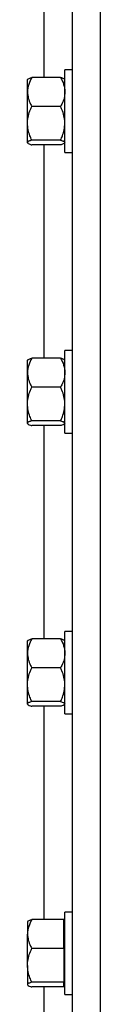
# Model space of a CAD drawing. Header units: inches. Extents: x 170 to 284, y 215 to 248.
# Tile 858 of 1056: x 226.9137 to 226.9582, y 241.639 to 242.2396. Entities that reach past the tile are written whole.
import ezdxf

# ---------------------------------------------------------------- set-up
doc = ezdxf.new("R2010")
doc.units = ezdxf.units.IN
doc.header["$LTSCALE"] = 0.25
doc.header["$MEASUREMENT"] = 0
doc.layers.add('LH TOP OF HOOD', color=7, linetype='Continuous')

msp = doc.modelspace()

# ---------------------------------------------------------------- linework, layer by layer
at = {"layer": 'LH TOP OF HOOD'}
for p, q in [((226.94105, 239.82111), (226.94105, 244.14469)), ((226.95817, 239.82111), (226.95817, 244.03279)), ((226.92392, 242.2043), (226.92392, 242.33442)), ((226.93389, 242.2043), (226.91625, 242.2043)), ((226.94105, 242.20891), (226.93646, 242.20891)), ((226.93646, 242.15861), (226.93646, 242.20891)), ((226.91388, 242.20324), (226.91369, 242.20302)), ((226.91369, 242.19548), (226.91369, 242.20302)), ((226.93646, 242.20302), (226.93626, 242.20324)), ((226.91369, 242.17638), (226.91369, 242.19548)), ((226.93389, 242.18665), (226.91625, 242.18665)), ((226.91369, 242.16466), (226.91369, 242.17638)), ((226.91369, 242.1645), (226.91369, 242.16466)), ((226.91369, 242.1645), (226.91388, 242.16428)), ((226.93389, 242.16611), (226.91625, 242.16611)), ((226.93389, 242.16322), (226.91625, 242.16322)), ((226.92392, 242.0331), (226.92392, 242.16322)), ((226.93626, 242.16428), (226.93646, 242.1645)), ((226.93646, 242.15861), (226.94105, 242.15861)), ((226.94105, 242.0377), (226.93646, 242.0377)), ((226.93646, 241.9874), (226.93646, 242.0377)), ((226.91388, 242.03204), (226.91369, 242.03182)), ((226.91369, 242.02427), (226.91369, 242.03182)), ((226.93389, 242.0331), (226.91625, 242.0331)), ((226.93646, 242.03182), (226.93626, 242.03204)), ((226.91369, 242.00518), (226.91369, 242.02427)), ((226.93389, 242.01545), (226.91625, 242.01545)), ((226.91369, 241.99346), (226.91369, 242.00518)), ((226.93389, 241.9949), (226.91625, 241.9949)), ((226.91369, 241.99329), (226.91369, 241.99346)), ((226.91369, 241.99329), (226.91388, 241.99307)), ((226.93389, 241.99201), (226.91625, 241.99201)), ((226.92392, 241.86189), (226.92392, 241.99201)), ((226.93626, 241.99307), (226.93646, 241.99329)), ((226.93646, 241.9874), (226.94105, 241.9874)), ((226.93389, 241.86189), (226.91625, 241.86189)), ((226.94105, 241.8665), (226.93646, 241.8665)), ((226.93646, 241.8162), (226.93646, 241.8665)), ((226.91388, 241.86083), (226.91369, 241.86061)), ((226.91369, 241.85307), (226.91369, 241.86061)), ((226.93646, 241.86061), (226.93626, 241.86083)), ((226.91369, 241.83397), (226.91369, 241.85307)), ((226.93389, 241.84424), (226.91625, 241.84424)), ((226.91369, 241.82225), (226.91369, 241.83397)), ((226.91369, 241.82209), (226.91369, 241.82225)), ((226.91369, 241.82209), (226.91388, 241.82186)), ((226.93389, 241.8237), (226.91625, 241.8237)), ((226.93389, 241.8208), (226.91625, 241.8208)), ((226.92392, 241.69069), (226.92392, 241.8208)), ((226.93626, 241.82186), (226.93646, 241.82209)), ((226.93646, 241.8162), (226.94105, 241.8162)), ((226.94105, 241.69529), (226.93646, 241.69529)), ((226.93646, 241.64499), (226.93646, 241.69529)), ((226.91388, 241.68963), (226.91369, 241.6894)), ((226.91369, 241.6894), (226.91369, 241.68186)), ((226.93591, 241.69069), (226.91625, 241.69069)), ((226.93591, 241.68186), (226.93591, 241.69069)), ((226.93646, 241.6894), (226.93591, 241.6894)), ((226.91369, 241.66276), (226.91369, 241.68186)), ((226.93591, 241.67304), (226.93591, 241.68186)), ((226.93591, 241.67304), (226.91625, 241.67304)), ((226.93591, 241.67304), (226.93591, 241.66276)), ((226.91369, 241.66276), (226.91369, 241.65105)), ((226.93591, 241.66276), (226.93591, 241.65249)), ((226.93591, 241.65249), (226.91625, 241.65249)), ((226.93591, 241.65105), (226.93591, 241.65249)), ((226.91369, 241.65105), (226.91369, 241.65088)), ((226.91369, 241.65088), (226.91388, 241.65066)), ((226.93591, 241.6496), (226.91625, 241.6496)), ((226.92392, 241.51948), (226.92392, 241.6496)), ((226.93591, 241.6496), (226.93591, 241.65105)), ((226.93591, 241.65088), (226.93646, 241.65088)), ((226.93646, 241.64499), (226.94105, 241.64499))]:
    msp.add_line(p, q, dxfattribs=at)
for points, knots in [([(226.91625, 242.2043), (226.91558, 242.20293), (226.91421, 242.20014), (226.91369, 242.19709), (226.91369, 242.19552), (226.91369, 242.19548)], [0, 0, 0, 0, 0.484341, 0.986328, 1, 1, 1, 1]), ([(226.91395, 242.20319), (226.914, 242.20328), (226.91418, 242.20358), (226.91514, 242.20395), (226.916, 242.20423), (226.91625, 242.2043)], [0, 0, 0, 0, 0.237471, 0.77815, 1, 1, 1, 1]), ([(226.93389, 242.2043), (226.93456, 242.20293), (226.93594, 242.20014), (226.93645, 242.19709), (226.93646, 242.19552), (226.93646, 242.19548)], [0, 0, 0, 0, 0.484341, 0.986328, 1, 1, 1, 1]), ([(226.9362, 242.20319), (226.93614, 242.20328), (226.93597, 242.20358), (226.935, 242.20395), (226.93414, 242.20423), (226.93389, 242.2043)], [0, 0, 0, 0, 0.2374712, 0.7781502, 1, 1, 1, 1]), ([(226.91369, 242.19548), (226.91378, 242.19424), (226.91398, 242.19173), (226.91513, 242.18881), (226.916, 242.18714), (226.91625, 242.18665)], [0, 0, 0, 0, 0.406291, 0.827266, 1, 1, 1, 1]), ([(226.93646, 242.19548), (226.93636, 242.19424), (226.93616, 242.19173), (226.93501, 242.18881), (226.93414, 242.18714), (226.93389, 242.18665)], [0, 0, 0, 0, 0.406291, 0.827266, 1, 1, 1, 1]), ([(226.91369, 242.17638), (226.91369, 242.17662), (226.91371, 242.17816), (226.91413, 242.18103), (226.91516, 242.1842), (226.91598, 242.18605), (226.91625, 242.18665)], [0, 0, 0, 0, 0.066532, 0.435283, 0.814551, 1, 1, 1, 1]), ([(226.93646, 242.17638), (226.93645, 242.17662), (226.93644, 242.17816), (226.93601, 242.18103), (226.93499, 242.1842), (226.93416, 242.18605), (226.93389, 242.18665)], [0, 0, 0, 0, 0.066532, 0.435283, 0.814551, 1, 1, 1, 1]), ([(226.91625, 242.16611), (226.91587, 242.16698), (226.91497, 242.16904), (226.91393, 242.17247), (226.91377, 242.17507), (226.91369, 242.17638)], [0, 0, 0, 0, 0.2654599, 0.6280765, 1, 1, 1, 1]), ([(226.93389, 242.16611), (226.93427, 242.16698), (226.93517, 242.16904), (226.93621, 242.17247), (226.93638, 242.17507), (226.93646, 242.17638)], [0, 0, 0, 0, 0.26546, 0.628076, 1, 1, 1, 1]), ([(226.91625, 242.16611), (226.91558, 242.16589), (226.91421, 242.16543), (226.91369, 242.16493), (226.91369, 242.16467), (226.91369, 242.16466)], [0, 0, 0, 0, 0.484341, 0.986328, 1, 1, 1, 1]), ([(226.91369, 242.16466), (226.91378, 242.16446), (226.91398, 242.16405), (226.91513, 242.16357), (226.916, 242.1633), (226.91625, 242.16322)], [0, 0, 0, 0, 0.406291, 0.827266, 1, 1, 1, 1]), ([(226.93389, 242.16611), (226.93456, 242.16589), (226.93594, 242.16543), (226.93645, 242.16493), (226.93646, 242.16467), (226.93646, 242.16466)], [0, 0, 0, 0, 0.484341, 0.986328, 1, 1, 1, 1]), ([(226.9362, 242.16433), (226.93614, 242.16424), (226.93597, 242.16394), (226.935, 242.16357), (226.93414, 242.1633), (226.93389, 242.16322)], [0, 0, 0, 0, 0.237471, 0.77815, 1, 1, 1, 1]), ([(226.91625, 242.0331), (226.91558, 242.03173), (226.91421, 242.02893), (226.91369, 242.02588), (226.91369, 242.02432), (226.91369, 242.02427)], [0, 0, 0, 0, 0.484341, 0.986328, 1, 1, 1, 1]), ([(226.91395, 242.03198), (226.914, 242.03207), (226.91418, 242.03237), (226.91514, 242.03275), (226.916, 242.03302), (226.91625, 242.0331)], [0, 0, 0, 0, 0.237471, 0.77815, 1, 1, 1, 1]), ([(226.93389, 242.0331), (226.93456, 242.03173), (226.93594, 242.02893), (226.93645, 242.02588), (226.93646, 242.02432), (226.93646, 242.02427)], [0, 0, 0, 0, 0.484341, 0.986328, 1, 1, 1, 1]), ([(226.9362, 242.03198), (226.93614, 242.03207), (226.93597, 242.03237), (226.935, 242.03275), (226.93414, 242.03302), (226.93389, 242.0331)], [0, 0, 0, 0, 0.2374712, 0.7781502, 1, 1, 1, 1]), ([(226.91369, 242.02427), (226.91378, 242.02304), (226.91398, 242.02052), (226.91513, 242.0176), (226.916, 242.01593), (226.91625, 242.01545)], [0, 0, 0, 0, 0.406291, 0.827266, 1, 1, 1, 1]), ([(226.93646, 242.02427), (226.93636, 242.02304), (226.93616, 242.02052), (226.93501, 242.0176), (226.93414, 242.01593), (226.93389, 242.01545)], [0, 0, 0, 0, 0.4062906, 0.8272664, 1, 1, 1, 1]), ([(226.91369, 242.00518), (226.91369, 242.00541), (226.91371, 242.00695), (226.91413, 242.00982), (226.91516, 242.013), (226.91598, 242.01484), (226.91625, 242.01545)], [0, 0, 0, 0, 0.066532, 0.435283, 0.814551, 1, 1, 1, 1]), ([(226.93646, 242.00518), (226.93645, 242.00541), (226.93644, 242.00695), (226.93601, 242.00982), (226.93499, 242.013), (226.93416, 242.01484), (226.93389, 242.01545)], [0, 0, 0, 0, 0.066532, 0.435283, 0.814551, 1, 1, 1, 1]), ([(226.91625, 241.9949), (226.91587, 241.99577), (226.91497, 241.99783), (226.91393, 242.00126), (226.91377, 242.00386), (226.91369, 242.00518)], [0, 0, 0, 0, 0.26546, 0.628076, 1, 1, 1, 1]), ([(226.93389, 241.9949), (226.93427, 241.99577), (226.93517, 241.99783), (226.93621, 242.00126), (226.93638, 242.00386), (226.93646, 242.00518)], [0, 0, 0, 0, 0.26546, 0.628076, 1, 1, 1, 1]), ([(226.91625, 241.9949), (226.91558, 241.99468), (226.91421, 241.99422), (226.91369, 241.99372), (226.91369, 241.99346), (226.91369, 241.99346)], [0, 0, 0, 0, 0.484341, 0.986328, 1, 1, 1, 1]), ([(226.93389, 241.9949), (226.93456, 241.99468), (226.93594, 241.99422), (226.93645, 241.99372), (226.93646, 241.99346), (226.93646, 241.99346)], [0, 0, 0, 0, 0.484341, 0.986328, 1, 1, 1, 1]), ([(226.91369, 241.99346), (226.91378, 241.99326), (226.91398, 241.99284), (226.91513, 241.99236), (226.916, 241.99209), (226.91625, 241.99201)], [0, 0, 0, 0, 0.406291, 0.827266, 1, 1, 1, 1]), ([(226.9362, 241.99313), (226.93614, 241.99304), (226.93597, 241.99274), (226.935, 241.99236), (226.93414, 241.99209), (226.93389, 241.99201)], [0, 0, 0, 0, 0.237471, 0.77815, 1, 1, 1, 1]), ([(226.91625, 241.86189), (226.91558, 241.86052), (226.91421, 241.85773), (226.91369, 241.85467), (226.91369, 241.85311), (226.91369, 241.85307)], [0, 0, 0, 0, 0.484341, 0.986328, 1, 1, 1, 1]), ([(226.91395, 241.86077), (226.914, 241.86087), (226.91418, 241.86117), (226.91514, 241.86154), (226.916, 241.86181), (226.91625, 241.86189)], [0, 0, 0, 0, 0.237471, 0.77815, 1, 1, 1, 1]), ([(226.93389, 241.86189), (226.93456, 241.86052), (226.93594, 241.85773), (226.93645, 241.85467), (226.93646, 241.85311), (226.93646, 241.85307)], [0, 0, 0, 0, 0.484341, 0.986328, 1, 1, 1, 1]), ([(226.9362, 241.86077), (226.93614, 241.86087), (226.93597, 241.86117), (226.935, 241.86154), (226.93414, 241.86181), (226.93389, 241.86189)], [0, 0, 0, 0, 0.2374712, 0.7781502, 1, 1, 1, 1]), ([(226.91369, 241.85307), (226.91378, 241.85183), (226.91398, 241.84932), (226.91513, 241.84639), (226.916, 241.84473), (226.91625, 241.84424)], [0, 0, 0, 0, 0.406291, 0.827266, 1, 1, 1, 1]), ([(226.93646, 241.85307), (226.93636, 241.85183), (226.93616, 241.84932), (226.93501, 241.84639), (226.93414, 241.84473), (226.93389, 241.84424)], [0, 0, 0, 0, 0.406291, 0.827266, 1, 1, 1, 1]), ([(226.91369, 241.83397), (226.91369, 241.83421), (226.91371, 241.83575), (226.91413, 241.83862), (226.91516, 241.84179), (226.91598, 241.84364), (226.91625, 241.84424)], [0, 0, 0, 0, 0.066532, 0.435283, 0.814551, 1, 1, 1, 1]), ([(226.93646, 241.83397), (226.93645, 241.83421), (226.93644, 241.83575), (226.93601, 241.83862), (226.93499, 241.84179), (226.93416, 241.84364), (226.93389, 241.84424)], [0, 0, 0, 0, 0.066532, 0.435283, 0.814551, 1, 1, 1, 1]), ([(226.91625, 241.8237), (226.91587, 241.82457), (226.91497, 241.82663), (226.91393, 241.83005), (226.91377, 241.83265), (226.91369, 241.83397)], [0, 0, 0, 0, 0.2654599, 0.6280765, 1, 1, 1, 1]), ([(226.93389, 241.8237), (226.93427, 241.82457), (226.93517, 241.82663), (226.93621, 241.83005), (226.93638, 241.83265), (226.93646, 241.83397)], [0, 0, 0, 0, 0.26546, 0.628076, 1, 1, 1, 1]), ([(226.91625, 241.8237), (226.91558, 241.82347), (226.91421, 241.82302), (226.91369, 241.82251), (226.91369, 241.82226), (226.91369, 241.82225)], [0, 0, 0, 0, 0.484341, 0.986328, 1, 1, 1, 1]), ([(226.91369, 241.82225), (226.91378, 241.82205), (226.91398, 241.82164), (226.91513, 241.82116), (226.916, 241.82088), (226.91625, 241.8208)], [0, 0, 0, 0, 0.406291, 0.827266, 1, 1, 1, 1]), ([(226.93389, 241.8237), (226.93456, 241.82347), (226.93594, 241.82302), (226.93645, 241.82251), (226.93646, 241.82226), (226.93646, 241.82225)], [0, 0, 0, 0, 0.484341, 0.986328, 1, 1, 1, 1]), ([(226.9362, 241.82192), (226.93614, 241.82183), (226.93597, 241.82153), (226.935, 241.82116), (226.93414, 241.82088), (226.93389, 241.8208)], [0, 0, 0, 0, 0.237471, 0.77815, 1, 1, 1, 1]), ([(226.91625, 241.69069), (226.91558, 241.68931), (226.91421, 241.68652), (226.91369, 241.68347), (226.91369, 241.6819), (226.91369, 241.68186)], [0, 0, 0, 0, 0.484341, 0.986328, 1, 1, 1, 1]), ([(226.91395, 241.68957), (226.914, 241.68966), (226.91418, 241.68996), (226.91514, 241.69033), (226.916, 241.69061), (226.91625, 241.69069)], [0, 0, 0, 0, 0.237471, 0.77815, 1, 1, 1, 1]), ([(226.91369, 241.68186), (226.91378, 241.68063), (226.91398, 241.67811), (226.91513, 241.67519), (226.916, 241.67352), (226.91625, 241.67304)], [0, 0, 0, 0, 0.4062906, 0.8272664, 1, 1, 1, 1]), ([(226.91369, 241.66276), (226.91369, 241.663), (226.91371, 241.66454), (226.91413, 241.66741), (226.91516, 241.67058), (226.91598, 241.67243), (226.91625, 241.67304)], [0, 0, 0, 0, 0.066532, 0.435283, 0.814551, 1, 1, 1, 1]), ([(226.91625, 241.65249), (226.91587, 241.65336), (226.91497, 241.65542), (226.91393, 241.65885), (226.91377, 241.66145), (226.91369, 241.66276)], [0, 0, 0, 0, 0.26546, 0.628076, 1, 1, 1, 1]), ([(226.91625, 241.65249), (226.91558, 241.65227), (226.91421, 241.65181), (226.91369, 241.65131), (226.91369, 241.65105), (226.91369, 241.65105)], [0, 0, 0, 0, 0.484341, 0.986328, 1, 1, 1, 1]), ([(226.91369, 241.65105), (226.91378, 241.65084), (226.91398, 241.65043), (226.91513, 241.64995), (226.916, 241.64968), (226.91625, 241.6496)], [0, 0, 0, 0, 0.406291, 0.827266, 1, 1, 1, 1])]:
    msp.add_open_spline(points, degree=3, knots=knots, dxfattribs=at)

doc.saveas('drawing.dxf')
